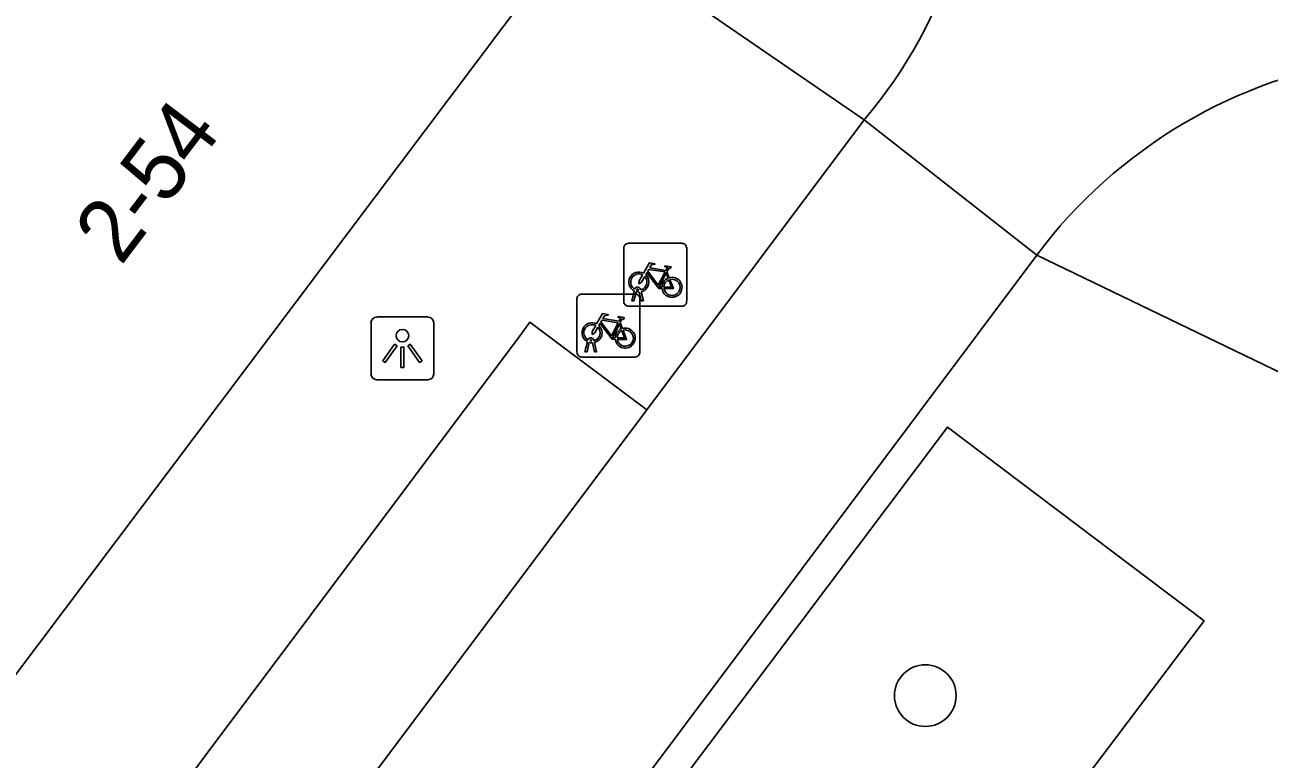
# Model space of a CAD drawing. Extents: x 159718 to 160783, y 383290 to 384030.
# Drawn here: x 160396.17 to 160415.93, y 383770.51 to 383782.17 of the extents above; entities that cross this region are included whole.
import ezdxf

# ---------------------------------------------------------------- set-up
doc = ezdxf.new("R2010")
doc.units = 0
for name, color, linetype in [('IMGEO_Boom', 7, 'Continuous'), ('IMGEO_Fietsenrek', 7, 'Continuous'), ('IMGEO_Lichtpunt', 7, 'Continuous'), ('IMGEO_Pand', 7, 'Continuous'), ('IMGEO_Pand_nummerreeks', 7, 'Continuous'), ('IMGEO_Rijbaan_lokaal_gesloten', 7, 'Continuous'), ('IMGEO_Voetpad_open', 7, 'Continuous')]:
    doc.layers.add(name, color=color, linetype=linetype)

msp = doc.modelspace()

# ---------------------------------------------------------------- linework, layer by layer
at = {"layer": 'IMGEO_Boom'}
msp.add_circle((160410.472, 383771.518), 0.489, dxfattribs=at)
at = {"layer": 'IMGEO_Fietsenrek'}
for p, q in [((160405.683, 383777.775), (160405.683, 383778.616)), ((160405.683, 383778.616), (160405.683, 383777.775)), ((160405.758, 383778.7), (160406.599, 383778.7)), ((160406.599, 383778.7), (160405.758, 383778.7)), ((160406.683, 383778.625), (160406.683, 383777.784)), ((160406.683, 383777.784), (160406.683, 383778.625)), ((160406.37, 383778.249), (160406.406, 383778.154)), ((160404.94, 383776.969), (160404.94, 383777.81)), ((160404.94, 383777.81), (160404.94, 383776.969)), ((160405.015, 383777.894), (160405.856, 383777.894)), ((160405.856, 383777.894), (160405.015, 383777.894)), ((160405.81, 383777.784), (160405.849, 383777.944)), ((160405.879, 383777.932), (160405.844, 383777.784)), ((160405.921, 383777.956), (160405.92, 383777.96)), ((160405.962, 383777.784), (160405.928, 383777.926)), ((160405.94, 383777.819), (160405.94, 383776.978)), ((160405.94, 383776.978), (160405.94, 383777.819)), ((160405.952, 383777.967), (160405.953, 383777.96)), ((160405.96, 383777.93), (160405.995, 383777.784)), ((160406.608, 383777.7), (160405.767, 383777.7)), ((160405.767, 383777.7), (160406.608, 383777.7)), ((160405.844, 383777.784), (160405.81, 383777.784)), ((160405.995, 383777.784), (160405.962, 383777.784)), ((160405.627, 383777.443), (160405.663, 383777.348)), ((160405.067, 383776.978), (160405.106, 383777.138)), ((160405.136, 383777.126), (160405.101, 383776.978)), ((160405.178, 383777.15), (160405.177, 383777.154)), ((160405.219, 383776.978), (160405.185, 383777.12)), ((160405.209, 383777.161), (160405.21, 383777.154)), ((160405.217, 383777.124), (160405.252, 383776.978)), ((160405.865, 383776.894), (160405.024, 383776.894)), ((160405.024, 383776.894), (160405.865, 383776.894)), ((160405.101, 383776.978), (160405.067, 383776.978)), ((160405.252, 383776.978), (160405.219, 383776.978))]:
    msp.add_line(p, q, dxfattribs=at)
for points in [[(160405.996, 383778.226), (160406.091, 383778.39), (160406.177, 383778.376), (160406.179, 383778.367), (160406.123, 383778.356), (160406.096, 383778.311), (160406.352, 383778.27)], [(160406.292, 383777.982), (160406.242, 383777.982), (160406.051, 383778.233), (160406.032, 383778.201)], [(160406.339, 383778.245), (160406.082, 383778.286), (160406.065, 383778.257), (160406.232, 383778.037), (160406.339, 383778.245)], [(160406.387, 383778.147), (160406.357, 383778.224), (160406.248, 383778.006), (160406.291, 383778.006)], [(160406.352, 383778.27), (160406.377, 383778.319), (160406.371, 383778.323), (160406.348, 383778.327), (160406.336, 383778.334), (160406.335, 383778.337), (160406.337, 383778.342), (160406.432, 383778.327), (160406.434, 383778.317), (160406.424, 383778.304), (160406.412, 383778.298), (160406.398, 383778.304), (160406.37, 383778.249)], [(160406.017, 383778.174), (160405.965, 383778.084), (160405.925, 383778.059), (160405.926, 383778.106), (160405.981, 383778.2)], [(160406.321, 383778.006), (160406.441, 383778.005), (160406.397, 383778.119)], [(160406.417, 383778.126), (160406.472, 383777.981), (160406.322, 383777.981)], [(160405.253, 383777.42), (160405.348, 383777.584), (160405.434, 383777.57), (160405.436, 383777.561), (160405.38, 383777.55), (160405.353, 383777.505), (160405.609, 383777.464)], [(160405.549, 383777.176), (160405.499, 383777.176), (160405.308, 383777.427), (160405.289, 383777.395)], [(160405.596, 383777.439), (160405.339, 383777.48), (160405.322, 383777.451), (160405.489, 383777.231), (160405.596, 383777.439)], [(160405.644, 383777.341), (160405.614, 383777.418), (160405.505, 383777.2), (160405.548, 383777.2)], [(160405.609, 383777.464), (160405.634, 383777.513), (160405.628, 383777.517), (160405.605, 383777.521), (160405.593, 383777.528), (160405.592, 383777.531), (160405.594, 383777.536), (160405.689, 383777.521), (160405.691, 383777.511), (160405.681, 383777.498), (160405.669, 383777.492), (160405.655, 383777.498), (160405.627, 383777.443)], [(160405.274, 383777.368), (160405.222, 383777.278), (160405.182, 383777.253), (160405.183, 383777.3), (160405.238, 383777.394)], [(160405.578, 383777.2), (160405.698, 383777.199), (160405.654, 383777.313)], [(160405.674, 383777.32), (160405.729, 383777.175), (160405.579, 383777.175)]]:
    msp.add_lwpolyline(points, dxfattribs=at)
for centre, radius, start, end in [((160405.761, 383778.622), 0.0779, 92.4484, 184.2845), ((160405.761, 383778.622), 0.0779, 92.4484, 184.2845), ((160406.605, 383778.622), 0.0779, 2.4484, 94.2845), ((160406.605, 383778.622), 0.0779, 2.4484, 94.2845), ((160405.923, 383778.085), 0.159, 62.6766, 242.1369), ((160405.923, 383778.085), 0.129, 63.3192, 238.903), ((160405.923, 383778.085), 0.159, 283.5766, 46.6042), ((160405.903, 383777.956), 0.0499, 12.8025, 158.6934), ((160405.923, 383778.085), 0.129, 283.6043, 43.4302), ((160406.45, 383778.001), 0.159, 113.3408, 178.3217), ((160406.45, 383778.001), 0.159, 187.0065, 105.7708), ((160406.45, 383778.001), 0.129, 113.923, 177.9556), ((160406.45, 383778.001), 0.129, 188.6715, 104.5883), ((160405.018, 383777.816), 0.0779, 92.4484, 184.2845), ((160405.018, 383777.816), 0.0779, 92.4484, 184.2845), ((160405.862, 383777.816), 0.0779, 2.4484, 94.2845), ((160405.862, 383777.816), 0.0779, 2.4484, 94.2845), ((160405.923, 383778.085), 0.159, 253.9967, 271.7867), ((160405.903, 383777.956), 0.0174, 12.8025, 163.4502), ((160405.923, 383778.085), 0.129, 253.415, 269.0204), ((160405.761, 383777.778), 0.0779, 182.4484, 274.2845), ((160405.761, 383777.778), 0.0779, 182.4484, 274.2845), ((160406.605, 383777.778), 0.0779, 272.4484, 4.2845), ((160406.605, 383777.778), 0.0779, 272.4484, 4.2845), ((160405.18, 383777.279), 0.159, 62.6766, 242.1369), ((160405.18, 383777.279), 0.129, 63.3192, 238.903), ((160405.18, 383777.279), 0.129, 283.6043, 43.4302), ((160405.18, 383777.279), 0.159, 283.5766, 46.6042), ((160405.707, 383777.195), 0.159, 113.3408, 178.3217), ((160405.707, 383777.195), 0.159, 187.0065, 105.7708), ((160405.707, 383777.195), 0.129, 113.923, 177.9556), ((160405.707, 383777.195), 0.129, 188.6715, 104.5883), ((160405.16, 383777.15), 0.0499, 12.8025, 158.6934), ((160405.18, 383777.279), 0.159, 253.9967, 271.7867), ((160405.16, 383777.15), 0.0174, 12.8025, 163.4502), ((160405.18, 383777.279), 0.129, 253.415, 269.0204), ((160405.018, 383776.972), 0.0779, 182.4484, 274.2845), ((160405.018, 383776.972), 0.0779, 182.4484, 274.2845), ((160405.862, 383776.972), 0.0779, 272.4484, 4.2845), ((160405.862, 383776.972), 0.0779, 272.4484, 4.2845)]:
    msp.add_arc(centre, radius, start, end, dxfattribs=at)
at = {"layer": 'IMGEO_Lichtpunt'}
for p, q in [((160401.67, 383777.435), (160401.67, 383776.628)), ((160401.67, 383777.435), (160401.67, 383776.628)), ((160402.572, 383777.53), (160401.764, 383777.53)), ((160402.572, 383777.53), (160401.764, 383777.53)), ((160402.666, 383776.628), (160402.666, 383777.435)), ((160402.666, 383776.628), (160402.666, 383777.435)), ((160401.764, 383776.534), (160402.572, 383776.534)), ((160401.764, 383776.534), (160402.572, 383776.534))]:
    msp.add_line(p, q, dxfattribs=at)
for points in [[(160402.044, 383777.099), (160402.083, 383777.071), (160401.895, 383776.809), (160401.857, 383776.836), (160402.044, 383777.099)], [(160402.146, 383777.051), (160402.193, 383777.051), (160402.193, 383776.729), (160402.146, 383776.729), (160402.146, 383777.051)], [(160402.256, 383777.071), (160402.294, 383777.098), (160402.481, 383776.836), (160402.442, 383776.808), (160402.256, 383777.071)]]:
    msp.add_lwpolyline(points, dxfattribs=at)
msp.add_circle((160402.169, 383777.233), 0.0994, dxfattribs=at)
for centre, start, end in [((160401.764, 383777.435), 90, 180), ((160401.764, 383777.435), 90, 180), ((160402.572, 383777.435), 0, 90), ((160402.572, 383777.435), 0, 90), ((160401.764, 383776.628), 180, 270), ((160401.764, 383776.628), 180, 270), ((160402.572, 383776.628), 270, 0), ((160402.572, 383776.628), 270, 360)]:
    msp.add_arc(centre, 0.0946, start, end, dxfattribs=at)
at = {"layer": 'IMGEO_Pand'}
msp.add_lwpolyline([(160404.985, 383783.761), (160395.169, 383770.718)], dxfattribs=at)
at = {"layer": 'IMGEO_Rijbaan_lokaal_gesloten'}
for points in [[(160406.05, 383776.057), (160409.5, 383780.66)], [(160409.5, 383780.66), (160412.241, 383778.514)], [(160412.241, 383778.514), (160369.32, 383721.216), (160367.136, 383718.342), (160366.6, 383717.625)], [(160406.05, 383776.057), (160381.056, 383742.711)]]:
    msp.add_lwpolyline(points, dxfattribs=at)
for centre, radius, start, end in [((160403.929, 383785.439), 7.34, 319.3754, 7.6321), ((160418.651, 383773.7), 8.016, 53.066, 143.0956)]:
    msp.add_arc(centre, radius, start, end, dxfattribs=at)
at = {"layer": 'IMGEO_Voetpad_open'}
for points in [[(160404.985, 383783.761), (160409.5, 383780.66)], [(160422.451, 383773.589), (160412.241, 383778.514)], [(160381.056, 383742.711), (160379.2, 383744.102), (160404.021, 383777.216), (160404.194, 383777.448), (160406.05, 383776.057)], [(160403.109, 383763.836), (160402.299, 383764.445), (160410.826, 383775.783), (160414.9, 383772.707), (160412.062, 383768.949)]]:
    msp.add_lwpolyline(points, dxfattribs=at)

# ---------------------------------------------------------------- texts
at = {"layer": 'IMGEO_Pand_nummerreeks'}
msp.add_text('2-54', height=1, rotation=52.8697, dxfattribs=at).set_placement((160397.698, 383778.328))

doc.saveas('drawing.dxf')
